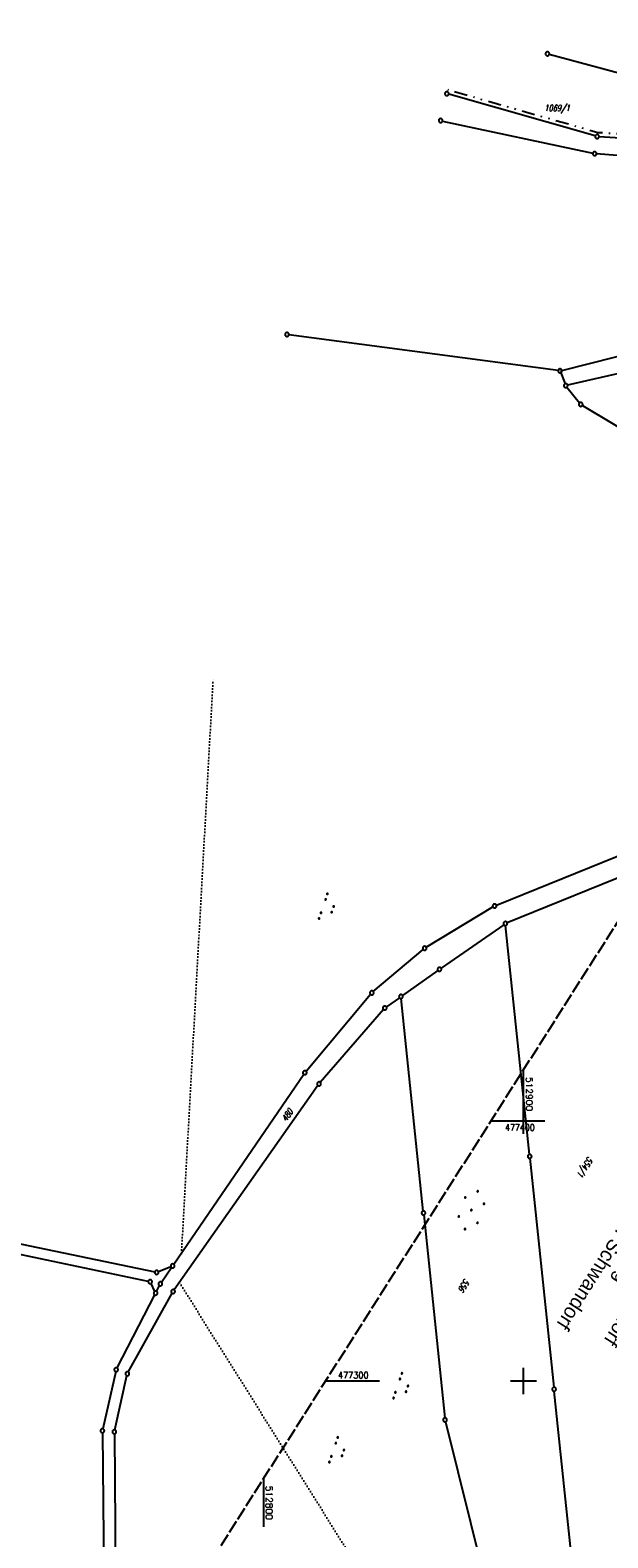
# Model space of a CAD drawing. Extents: x 510526 to 513920, y 467229 to 478797.
# Tile 438 of 467: x 512710 to 512932, y 477240 to 477819. Entities that reach past the tile are written whole.
import ezdxf

# ---------------------------------------------------------------- set-up
doc = ezdxf.new("R2010")
doc.units = 0
doc.header["$LTSCALE"] = 10
doc.header["$MEASUREMENT"] = 0
for name, pattern in [('LT00', [0]), ('LT09', [0.54, 0.2, -0.1, 0.02, -0.1, 0.02, -0.1]), ('LT14', [0.6, 0.5, -0.1]), ('PUNKTX2_STR', [0.6, 0.1, -0.5])]:
    doc.linetypes.add(name, pattern=pattern)
doc.layers.get('0').update_dxf_attribs({"linetype": 'LT00'})
doc.layers.add('-BLATT_87-RAND', color=7, linetype='LT14', plot=False)
for name, color, linetype in [('DFK_FLUR_NR', 250, 'LT00'), ('DFK_GZPKT', 250, 'LT00'), ('DFK_KATASTER', 250, 'LT00'), ('DFK_NUTZUNG', 250, 'LT00'), ('DFK_NUTZUNGSGRENZE', 70, 'PUNKTX2_STR'), ('DFK_TOPO-SYM', 252, 'LT00'), ('GEMARKUNGSGRENZE', 3, 'LT09'), ('GRENZNAME', 250, 'Continuous'), ('V87_RASTER', 250, 'LT00')]:
    doc.layers.add(name, color=color, linetype=linetype)
doc.styles.get("Standard").update_dxf_attribs({"font": 'romans.shx'})
doc.styles.add('UNIR-H', font='unir_h.shx', dxfattribs={"width": 0.8})

# ---------------------------------------------------------------- blocks, each defined once
blk = doc.blocks.new('SYMB7111')
at = {"color": 0, "linetype": 'ByBlock'}
for p, q in [((-0.13, 0.202919), (-0.13, 0.177081)), ((-0.125, 0.172895), (-0.125, 0.207105)), ((-0.12, 0.209164), (-0.12, 0.170836)), ((-0.115, 0.170204), (-0.115, 0.209796)), ((-0.11, 0.209164), (-0.11, 0.170836)), ((-0.105, 0.172895), (-0.105, 0.207105)), ((-0.1, 0.202919), (-0.1, 0.177081)), ((-0.095, 0.189874), (-0.095, 0.190146)), ((0.1, 0.202919), (0.1, 0.177081)), ((0.105, 0.172895), (0.105, 0.207105)), ((0.11, 0.209164), (0.11, 0.170836)), ((0.115, 0.170204), (0.115, 0.209796)), ((0.12, 0.209164), (0.12, 0.170836)), ((0.125, 0.172895), (0.125, 0.207105)), ((0.13, 0.202919), (0.13, 0.177081)), ((0.135, 0.189874), (0.135, 0.190146)), ((-0.515, -0.177081), (-0.515, -0.202919)), ((-0.51, -0.207105), (-0.51, -0.172895)), ((-0.505, -0.170836), (-0.505, -0.209164)), ((-0.5, -0.209796), (-0.5, -0.170204)), ((-0.495, -0.170836), (-0.495, -0.209164)), ((-0.49, -0.207105), (-0.49, -0.172895)), ((-0.485, -0.177081), (-0.485, -0.202919)), ((-0.48, -0.190126), (-0.48, -0.189854)), ((-0.285, -0.177081), (-0.285, -0.202919)), ((-0.28, -0.207105), (-0.28, -0.172895)), ((-0.275, -0.170836), (-0.275, -0.209164)), ((-0.27, -0.209796), (-0.27, -0.170204)), ((-0.265, -0.170836), (-0.265, -0.209164)), ((-0.26, -0.207105), (-0.26, -0.172895)), ((-0.255, -0.177081), (-0.255, -0.202919)), ((-0.25, -0.190126), (-0.25, -0.189854)), ((0.255, -0.177081), (0.255, -0.202919)), ((0.26, -0.207105), (0.26, -0.172895)), ((0.265, -0.170836), (0.265, -0.209164)), ((0.27, -0.209796), (0.27, -0.170204)), ((0.275, -0.170836), (0.275, -0.209164)), ((0.28, -0.207105), (0.28, -0.172895)), ((0.285, -0.177081), (0.285, -0.202919)), ((0.29, -0.190126), (0.29, -0.189854)), ((0.485, -0.177081), (0.485, -0.202919)), ((0.49, -0.207105), (0.49, -0.172895)), ((0.495, -0.170836), (0.495, -0.209164)), ((0.5, -0.209796), (0.5, -0.170204)), ((0.505, -0.170836), (0.505, -0.209164)), ((0.51, -0.207105), (0.51, -0.172895)), ((0.515, -0.177081), (0.515, -0.202919)), ((0.52, -0.190126), (0.52, -0.189854))]:
    blk.add_line(p, q, dxfattribs=at)
for points in [[(-0.095, 0.19), (-0.096981, 0.198678), (-0.10253, 0.205637), (-0.11055, 0.209499), (-0.11945, 0.209499), (-0.12747, 0.205637), (-0.133019, 0.198678), (-0.135, 0.19), (-0.133019, 0.181322), (-0.12747, 0.174363), (-0.11945, 0.170501), (-0.11055, 0.170501), (-0.10253, 0.174363), (-0.096981, 0.181322), (-0.095, 0.19)], [(0.135, 0.19), (0.133019, 0.198678), (0.12747, 0.205637), (0.11945, 0.209499), (0.11055, 0.209499), (0.10253, 0.205637), (0.096981, 0.198678), (0.095, 0.19), (0.096981, 0.181322), (0.10253, 0.174363), (0.11055, 0.170501), (0.11945, 0.170501), (0.12747, 0.174363), (0.133019, 0.181322), (0.135, 0.19)], [(-0.48, -0.19), (-0.481981, -0.181322), (-0.48753, -0.174363), (-0.49555, -0.170501), (-0.50445, -0.170501), (-0.51247, -0.174363), (-0.518019, -0.181322), (-0.52, -0.19), (-0.518019, -0.198678), (-0.51247, -0.205637), (-0.50445, -0.209499), (-0.49555, -0.209499), (-0.48753, -0.205637), (-0.481981, -0.198678), (-0.48, -0.19)], [(-0.25, -0.19), (-0.251981, -0.181322), (-0.25753, -0.174363), (-0.26555, -0.170501), (-0.27445, -0.170501), (-0.28247, -0.174363), (-0.288019, -0.181322), (-0.29, -0.19), (-0.288019, -0.198678), (-0.28247, -0.205637), (-0.27445, -0.209499), (-0.26555, -0.209499), (-0.25753, -0.205637), (-0.251981, -0.198678), (-0.25, -0.19)], [(0.29, -0.19), (0.288019, -0.181322), (0.28247, -0.174363), (0.27445, -0.170501), (0.26555, -0.170501), (0.25753, -0.174363), (0.251981, -0.181322), (0.25, -0.19), (0.251981, -0.198678), (0.25753, -0.205637), (0.26555, -0.209499), (0.27445, -0.209499), (0.28247, -0.205637), (0.288019, -0.198678), (0.29, -0.19)], [(0.52, -0.19), (0.518019, -0.181322), (0.51247, -0.174363), (0.50445, -0.170501), (0.49555, -0.170501), (0.48753, -0.174363), (0.481981, -0.181322), (0.48, -0.19), (0.481981, -0.198678), (0.48753, -0.205637), (0.49555, -0.209499), (0.50445, -0.209499), (0.51247, -0.205637), (0.518019, -0.198678), (0.52, -0.19)]]:
    blk.add_lwpolyline(points, dxfattribs=at)
blk = doc.blocks.new('SYMB7301')
at = {"color": 0, "linetype": 'ByBlock'}
for p, q in [((-0.128693, 0), (0, 0.128693)), ((0, -0.128693), (-0.128693, 0)), ((0, 0.128693), (0.128693, 0)), ((0.128693, 0), (0, -0.128693)), ((0.000059, -0.009738), (0.000059, 0.009897)), ((-0.00901, -0.004339), (-0.002225, -0.009749))]:
    blk.add_line(p, q, dxfattribs=at)
for points in [[(-0.002225, 0.009749), (-0.00901, 0.004339), (-0.00901, -0.004339)], [(0.01, 0), (0.006235, 0.007818), (-0.002225, 0.009749)], [(-0.002225, -0.009749), (0.006235, -0.007818), (0.01, 0)]]:
    blk.add_lwpolyline(points, dxfattribs=at)
blk = doc.blocks.new('SYMB7010')
at = {"color": 0, "linetype": 'ByBlock'}
for points in [[(-0.031408, 0.499213), (-0.093728, 0.49134), (-0.15457, 0.475719), (-0.212975, 0.452595), (-0.268021, 0.422333), (-0.31884, 0.385411), (-0.36463, 0.342411), (-0.40467, 0.29401), (-0.438329, 0.240973), (-0.465074, 0.184136), (-0.484486, 0.124395), (-0.496256, 0.062692), (-0.5002, 0)], [(-0.5002, 0), (-0.496256, -0.062692), (-0.484486, -0.124395), (-0.465075, -0.184136), (-0.438329, -0.240973), (-0.404671, -0.29401), (-0.36463, -0.342411), (-0.31884, -0.385411), (-0.268021, -0.422333), (-0.212975, -0.452595), (-0.154571, -0.475719), (-0.093728, -0.49134), (-0.031408, -0.499213), (0.031408, -0.499213)], [(0.5002, 0), (0.496256, 0.062692), (0.484485, 0.124395), (0.465074, 0.184136), (0.438329, 0.240973), (0.40467, 0.29401), (0.36463, 0.342411), (0.31884, 0.385411), (0.268021, 0.422333), (0.212975, 0.452595), (0.15457, 0.475719), (0.093728, 0.49134), (0.031408, 0.499213), (-0.031408, 0.499213)], [(0.031408, -0.499213), (0.093728, -0.491341), (0.15457, -0.475719), (0.212975, -0.452595), (0.268021, -0.422333), (0.31884, -0.385411), (0.36463, -0.342411), (0.404671, -0.294011), (0.438329, -0.240974), (0.465075, -0.184136), (0.484486, -0.124395), (0.496256, -0.062692), (0.500201, 0)]]:
    blk.add_lwpolyline(points, dxfattribs=at)
blk = doc.blocks.new('Ackerland7')
at = {"layer": 'DFK_NUTZUNG', "color": 0, "linetype": 'ByBlock'}
for p, q in [((-7.85, 0.13), (-7.85, -0.13)), ((-7.8, -0.17), (-7.8, 0.17)), ((-7.75, 0.19), (-7.75, -0.19)), ((-7.7, -0.2), (-7.7, 0.2)), ((-7.65, 0.19), (-7.65, -0.19)), ((-7.6, -0.17), (-7.6, 0.17)), ((-7.55, 0.13), (-7.55, -0.13)), ((-7.5, 0), (-7.5, 0)), ((-4, 3.93), (-4, 3.67)), ((-3.95, 3.63), (-3.95, 3.97)), ((-3.9, 3.99), (-3.9, 3.61)), ((-3.85, 3.6), (-3.85, 4)), ((-3.8, 3.99), (-3.8, 3.61)), ((-3.75, 3.63), (-3.75, 3.97)), ((-3.7, 3.93), (-3.7, 3.67)), ((-3.65, 3.8), (-3.65, 3.8)), ((-0.15, 0.13), (-0.15, -0.13)), ((-0.1, -0.17), (-0.1, 0.17)), ((-0.05, 0.19), (-0.05, -0.19)), ((0, -0.2), (0, 0.2)), ((0.05, 0.19), (0.05, -0.19)), ((0.1, -0.17), (0.1, 0.17)), ((0.15, 0.13), (0.15, -0.13)), ((0.2, 0), (0.2, 0)), ((3.7, 3.93), (3.7, 3.67)), ((3.75, 3.63), (3.75, 3.97)), ((3.8, 3.99), (3.8, 3.61)), ((3.85, 3.6), (3.85, 4)), ((3.9, 3.99), (3.9, 3.61)), ((3.95, 3.63), (3.95, 3.97)), ((4, 3.93), (4, 3.67)), ((4.05, 3.8), (4.05, 3.8)), ((7.55, 0.13), (7.55, -0.13)), ((7.6, -0.17), (7.6, 0.17)), ((7.65, 0.19), (7.65, -0.19)), ((7.7, -0.2), (7.7, 0.2)), ((7.75, 0.19), (7.75, -0.19)), ((7.8, -0.17), (7.8, 0.17)), ((7.85, 0.13), (7.85, -0.13)), ((7.9, 0), (7.9, 0)), ((-4, -3.67), (-4, -3.93)), ((-3.95, -3.97), (-3.95, -3.63)), ((-3.9, -3.61), (-3.9, -3.99)), ((-3.85, -4), (-3.85, -3.6)), ((-3.8, -3.61), (-3.8, -3.99)), ((-3.75, -3.97), (-3.75, -3.63)), ((-3.7, -3.67), (-3.7, -3.93)), ((-3.65, -3.8), (-3.65, -3.8)), ((3.7, -3.67), (3.7, -3.93)), ((3.75, -3.97), (3.75, -3.63)), ((3.8, -3.61), (3.8, -3.99)), ((3.85, -4), (3.85, -3.6)), ((3.9, -3.61), (3.9, -3.99)), ((3.95, -3.97), (3.95, -3.63)), ((4, -3.67), (4, -3.93)), ((4.05, -3.8), (4.05, -3.8))]:
    blk.add_line(p, q, dxfattribs=at)
for points in [[(-7.5, 0), (-7.52, 0.09), (-7.58, 0.16), (-7.66, 0.19), (-7.74, 0.19), (-7.82, 0.16), (-7.88, 0.09), (-7.9, 0)], [(-3.65, 3.8), (-3.67, 3.89), (-3.73, 3.96), (-3.81, 3.99), (-3.89, 3.99), (-3.97, 3.96), (-4.03, 3.89), (-4.05, 3.8), (-4.03, 3.71), (-3.97, 3.64), (-3.89, 3.6), (-3.81, 3.6), (-3.73, 3.64), (-3.67, 3.71), (-3.65, 3.8)], [(0.2, 0), (0.18, 0.09), (0.12, 0.16), (0.04, 0.19), (-0.04, 0.19), (-0.12, 0.16), (-0.18, 0.09), (-0.2, 0)], [(-0.2, 0), (-0.18, -0.09), (-0.12, -0.16), (-0.04, -0.19), (0.04, -0.19), (0.12, -0.16), (0.18, -0.09), (0.2, 0)], [(4.05, 3.8), (4.03, 3.89), (3.97, 3.96), (3.89, 3.99), (3.81, 3.99), (3.73, 3.96), (3.67, 3.89), (3.65, 3.8), (3.67, 3.71), (3.73, 3.64), (3.81, 3.61), (3.89, 3.61), (3.97, 3.64), (4.03, 3.71), (4.05, 3.8)], [(7.9, 0), (7.88, 0.09), (7.82, 0.16), (7.74, 0.19), (7.66, 0.19), (7.58, 0.16), (7.52, 0.09), (7.5, 0)], [(7.5, 0), (7.52, -0.09), (7.58, -0.16), (7.66, -0.19), (7.74, -0.19), (7.82, -0.16), (7.88, -0.09), (7.9, 0)], [(-7.9, 0), (-7.88, -0.09), (-7.82, -0.16), (-7.74, -0.19), (-7.66, -0.19), (-7.58, -0.16), (-7.52, -0.09), (-7.5, 0)], [(-3.65, -3.8), (-3.67, -3.71), (-3.73, -3.64), (-3.81, -3.61), (-3.89, -3.61), (-3.97, -3.64), (-4.03, -3.71), (-4.05, -3.8), (-4.03, -3.89), (-3.97, -3.96), (-3.89, -3.99), (-3.81, -3.99), (-3.73, -3.96), (-3.67, -3.89), (-3.65, -3.8)], [(4.05, -3.8), (4.03, -3.71), (3.97, -3.64), (3.89, -3.61), (3.81, -3.61), (3.73, -3.64), (3.67, -3.71), (3.65, -3.8), (3.67, -3.89), (3.73, -3.96), (3.81, -3.99), (3.89, -3.99), (3.97, -3.96), (4.03, -3.89), (4.05, -3.8)]]:
    blk.add_lwpolyline(points, dxfattribs=at)

msp = doc.modelspace()

# ---------------------------------------------------------------- linework, layer by layer
at = {"layer": '-BLATT_87-RAND'}
msp.add_lwpolyline([(513217.94, 477919.22), (512721.33, 477138.83), (512963.46, 476984.75), (513460.07, 477765.13), (513217.94, 477919.22)], dxfattribs=at)
at = {"layer": 'DFK_KATASTER'}
for p, q in [((513005.8, 477783.94), (512909.95, 477809.94)), ((512927.61, 477778.55), (512871.27, 477794.59)), ((512868.91, 477784.31), (512926.64, 477771.92)), ((512957.79, 477776.48), (512929.08, 477778.29)), ((512958.07, 477769.3), (512928.12, 477771.7)), ((512913.32, 477688.38), (512809.83, 477702.16)), ((512914.79, 477688.46), (512973.48, 477703.36)), ((512975.62, 477696.13), (512917, 477682.77)), ((512914.33, 477687.58), (512916, 477683.3)), ((512916.74, 477682.01), (512921.57, 477675.97)), ((512922.68, 477674.99), (512953.54, 477656.48)), ((512889.61, 477482.87), (512984.16, 477521.23)), ((512968.67, 477506.56), (512893.75, 477476.11)), ((512862.64, 477466.72), (512888.27, 477482.2)), ((512892.44, 477475.4), (512868.34, 477458.68)), ((512902.34, 477387.09), (512893.14, 477475.08)), ((512842.26, 477449.68), (512861.43, 477465.85)), ((512867.11, 477457.82), (512853.51, 477448.2)), ((512816.42, 477419.07), (512841.21, 477448.63)), ((512852.29, 477447.34), (512847.3, 477443.81)), ((512861.49, 477365.34), (512852.98, 477447.02)), ((512846.2, 477442.81), (512821.9, 477414.77)), ((512765.54, 477344.85), (512815.52, 477417.88)), ((512820.98, 477413.59), (512765.71, 477335)), ((512902.5, 477385.59), (512911.7, 477297.6)), ((512604.25, 477374.1), (512758.22, 477341.9)), ((512755.75, 477338.31), (512608.28, 477369.14)), ((512861.65, 477363.84), (512869.77, 477285.82)), ((512759.65, 477342.03), (512764.42, 477343.95)), ((512760.82, 477337.96), (512764.7, 477343.61)), ((512748.07, 477303.46), (512764.92, 477333.73)), ((512758.25, 477334.46), (512756.8, 477337.48)), ((512758.91, 477334.45), (512760.06, 477336.67)), ((512743.75, 477305.01), (512758.23, 477333.11)), ((512743.24, 477303.61), (512738.28, 477281.6)), ((512742.85, 477281.2), (512747.55, 477302.07)), ((512920.06, 477217.61), (512911.86, 477296.1)), ((512870.03, 477284.34), (512895.54, 477181.77)), ((512738.12, 477280.12), (512739.24, 477160.07)), ((512742.7, 477279.72), (512743.81, 477151.96))]:
    msp.add_line(p, q, dxfattribs=at)
at = {"layer": 'DFK_NUTZUNGSGRENZE', "ltscale": 0.2}
for p, q in [((512768.51, 477349.18), (512780.67, 477569.65)), ((512767.73, 477337.88), (512835.18, 477230.29))]:
    msp.add_line(p, q, dxfattribs=at)
at = {"layer": 'GEMARKUNGSGRENZE', "ltscale": 2.5, "flags": 128}
msp.add_lwpolyline([(513467.52, 478038.59), (513439.5, 478034.56), (513337.8, 478013.67), (513323.09, 478010.37), (513310.49, 478005.61), (513298.57, 477998.75), (513290.34, 478004.19), (513290.9, 478013.96), (513266.61, 478001.77), (513239.65, 477988.28), (513198.93, 477948.4), (513181.75, 477929.23), (513169.36, 477903.14), (513161.79, 477877.97), (513155.97, 477855.65), (513148.79, 477821.47), (513141.14, 477808.29), (513125.21, 477802.04), (513103.47, 477786.42), (513146.49, 477774.15), (513146.32, 477766.76), (513125.7, 477755.01), (513089.25, 477765.6), (513044.08, 477779.42), (513021.4, 477786.63), (513006.34, 477785.23), (512958.47, 477777.94), (512928.59, 477779.83), (512870.96, 477796.24)], dxfattribs=at)
at = {"layer": 'V87_RASTER'}
for p, q in [((512900, 477395), (512900, 477419.6)), ((512887.53, 477400), (512908.25, 477400)), ((512900, 477295), (512900, 477305)), ((512844.62, 477300), (512823.89, 477300)), ((512905, 477300), (512895, 477300)), ((512800, 477262.46), (512800, 477243.96))]:
    msp.add_line(p, q, dxfattribs=at)

# ---------------------------------------------------------------- block references
at = {"layer": 'DFK_GZPKT', "xscale": 1.499999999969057, "yscale": 1.5, "zscale": 1.5, "rotation": 251.2881100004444}
for p in [(512909.23, 477810.14), (512870.55, 477794.8), (512868.18, 477784.47), (512928.33, 477778.34), (512927.37, 477771.76), (512809.09, 477702.26), (512914.06, 477688.28), (512916.27, 477682.6), (512922.04, 477675.38), (512888.91, 477482.59), (512893.06, 477475.83), (512862, 477466.33), (512867.72, 477458.25), (512841.69, 477449.2), (512846.69, 477443.38), (512852.9, 477447.77), (512815.94, 477418.5), (512821.41, 477414.2), (512902.42, 477386.34), (512861.57, 477364.59), (512765.12, 477344.23), (512756.48, 477338.16), (512758.95, 477341.75), (512758.57, 477333.78), (512760.4, 477337.34), (512765.28, 477334.39), (512743.41, 477304.34), (512747.71, 477302.8), (512911.78, 477296.85), (512738.11, 477280.87), (512742.69, 477280.47), (512869.85, 477285.07)]:
    msp.add_blockref('SYMB7010', p, dxfattribs=at)
at = {"layer": 'DFK_NUTZUNG', "yscale": 10, "zscale": 10, "rotation": 251.28826}
for p, xscale in [((512824.83, 477481.91), 10), ((512853.45, 477297.6), 9.999999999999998), ((512828.79, 477272.96), 10)]:
    msp.add_blockref('SYMB7111', p, dxfattribs=dict(at, xscale=xscale))
at = {"layer": 'DFK_NUTZUNG', "rotation": 251.2883000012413}
msp.add_blockref('Ackerland7', (512879.97, 477365.67), dxfattribs=at)
at = {"layer": 'DFK_TOPO-SYM', "xscale": 0.1, "yscale": 0.1, "zscale": 0.1, "rotation": 359.99968}
msp.add_blockref('SYMB7301', (512914.08, 477688.14), dxfattribs=at)

# ---------------------------------------------------------------- texts
at = {"layer": 'DFK_FLUR_NR', "oblique": 13.754, "width": 0.75}
for s, rotation, p in [('1069/1', -0.00032, (512908.04, 477788.04)), ('480', 55.71324, (512808.87, 477399.48)), ('554/1', 237.5289, (512924.91, 477386.46)), ('556', 237.5289, (512877.43, 477339.54))]:
    msp.add_text(s, height=2.5, rotation=rotation, dxfattribs=at).set_placement(p)
at = {"layer": 'GRENZNAME', "insert": (512973.84, 477373.11), "char_height": 5.6, "width": 89.3696, "attachment_point": 1, "rotation": 237.5289, "style": 'UNIR-H'}
msp.add_mtext('{\\W1;Gemarkung: Diendorf\\PStadt: Nabburg\\PLandkreis: Schwandorf}', dxfattribs=at)
at = {"layer": 'V87_RASTER'}
for s, rotation, width, p in [(' 512900', 269.99875, 1.021, (512901, 477418.6)), (' 477400', 359.99875, 0.893, (512891.36, 477396.18)), (' 477300', 359.99875, 0.915, (512827.12, 477301)), (' 512800', 269.99875, 1.017, (512801, 477261.46))]:
    msp.add_text(s, height=2.5, rotation=rotation, dxfattribs=dict(at, width=width)).set_placement(p)

doc.saveas('drawing.dxf')
